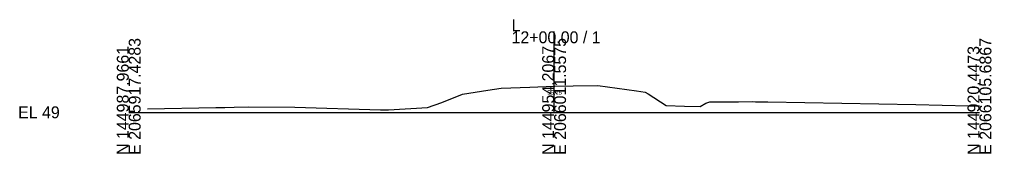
# Model space of a CAD drawing. Extents: x -26 to 203, y -10 to 20020.
# Drawn here: x -25.7 to 202.8, y -9.7 to 21.8 of the extents above; entities that cross this region are included whole.
import ezdxf

# ---------------------------------------------------------------- set-up
doc = ezdxf.new("R2010")
doc.units = 0
for name, color, linetype in [('Default', 7, 'Continuous'), ('Exist Cross Section Cell', 7, 'Continuous'), ('Exist XS Center Line Elevation Label', 7, 'Continuous'), ('Exist XS Ground Line', 7, 'Continuous')]:
    doc.layers.add(name, color=color, linetype=linetype)

msp = doc.modelspace()

# ---------------------------------------------------------------- linework, layer by layer
at = {"layer": 'Exist Cross Section Cell'}
for p, q in [((100, 0), (100, 19.05)), ((0, 0), (100, 0)), ((100, 0), (200, 0))]:
    msp.add_line(p, q, dxfattribs=at)
at = {"layer": 'Exist XS Ground Line'}
for p, q in [((78.45, 4.28), (84.44, 5.25)), ((84.44, 5.25), (87.54, 5.66)), ((87.54, 5.66), (94.26, 5.93)), ((94.26, 5.93), (100, 6.15)), ((100, 6.15), (100.17, 6.16)), ((100.17, 6.16), (104.45, 6.23)), ((104.45, 6.23), (110.25, 6.35)), ((110.25, 6.35), (119.38, 5.06)), ((119.38, 5.06), (121.4, 4.74)), ((121.4, 4.74), (122.1, 4.32)), ((70.23, 1.14), (73.6, 2.34)), ((73.6, 2.34), (78.45, 4.28)), ((122.1, 4.32), (126.36, 1.63)), ((135.7, 2.16), (136.59, 2.44)), ((136.59, 2.44), (143.35, 2.48)), ((143.35, 2.48), (146.58, 2.54)), ((146.58, 2.54), (147.34, 2.44)), ((147.34, 2.44), (150.24, 2.46)), ((150.24, 2.46), (185.03, 1.83)), ((4.45, 0.79), (20.49, 1.17)), ((20.49, 1.17), (22.62, 1.14)), ((22.62, 1.14), (24.79, 1.18)), ((24.79, 1.18), (28.08, 1.27)), ((28.08, 1.27), (39.08, 1.19)), ((39.08, 1.19), (59.17, 0.61)), ((59.17, 0.61), (61.06, 0.62)), ((61.06, 0.62), (70.23, 1.14)), ((126.36, 1.63), (130.62, 1.45)), ((130.62, 1.45), (134.32, 1.4)), ((134.32, 1.4), (135.7, 2.16)), ((185.03, 1.83), (197.41, 1.56)), ((197.41, 1.56), (200, 1.55))]:
    msp.add_line(p, q, dxfattribs=at)

# ---------------------------------------------------------------- texts
at = {"layer": 'Default'}
msp.add_text('-', height=0.00001, dxfattribs=at).set_placement((0, 0))
at = {"layer": 'Exist Cross Section Cell'}
for s, p in [('L', (90, 19.05)), ('12+00.00 / 1', (90, 16.25)), ('EL 49', (-26, -1.4))]:
    msp.add_text(s, height=2.8, dxfattribs=at).set_placement(p)
for s, p in [('E 2065917.4283', (2.8, -10)), ('E 2066011.5575', (102.8, -10)), ('E 2066105.6867', (202.8, -10)), ('N 144987.9661', (0, -10)), ('N 144954.2067', (100, -10)), ('N 144920.4473', (200, -10))]:
    msp.add_text(s, height=2.8, rotation=90, dxfattribs=at).set_placement(p)
at = {"layer": 'Exist XS Center Line Elevation Label'}
msp.add_text('55.15', height=1, dxfattribs=at).set_placement((98.39, 4.15))

doc.saveas('drawing.dxf')
